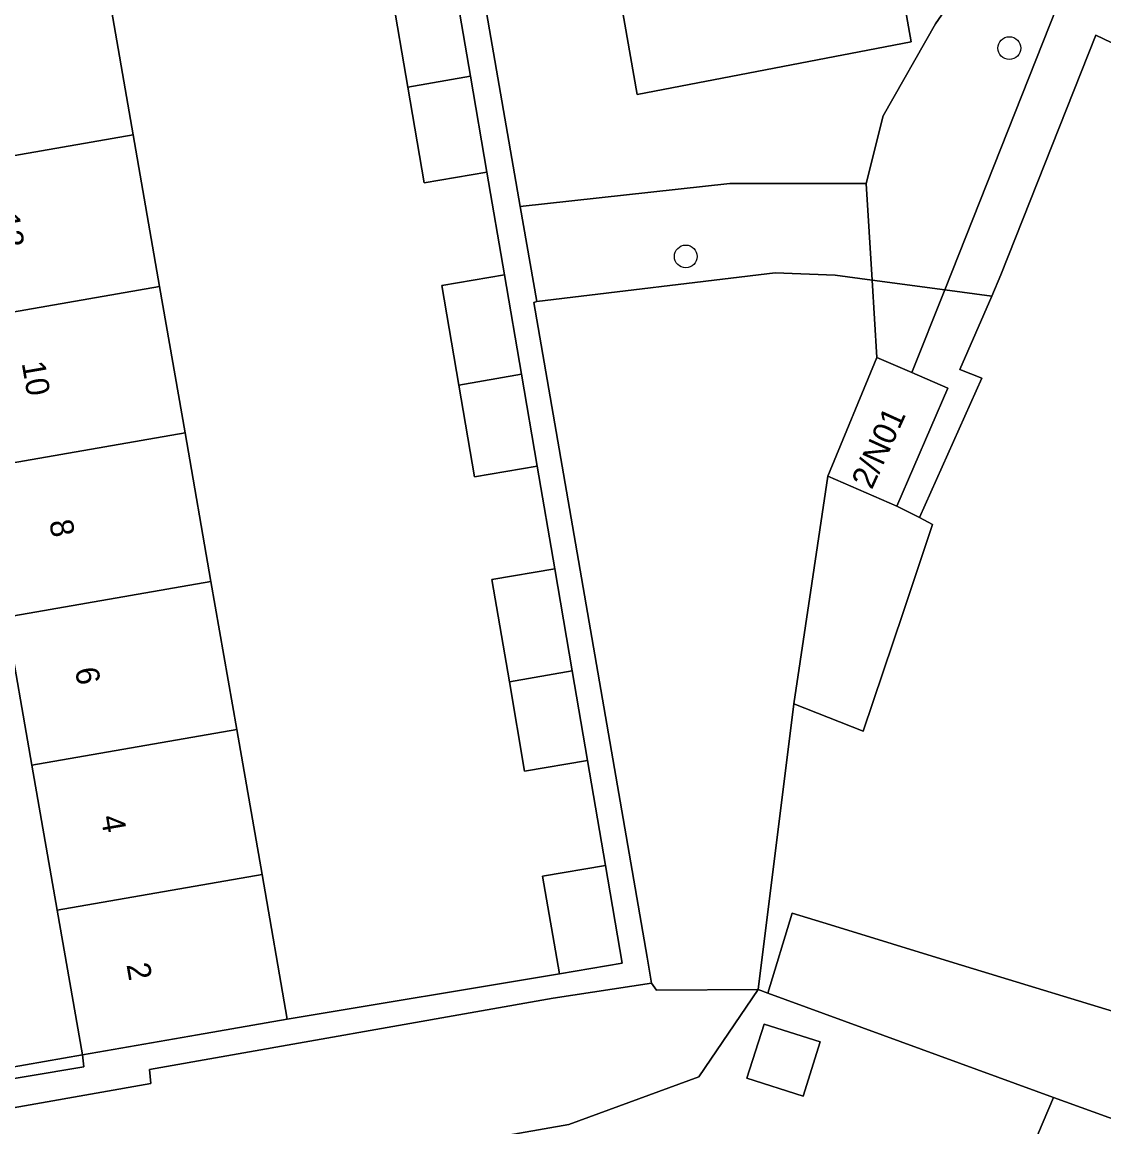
# Model space of a CAD drawing. Extents: x 162879 to 165540, y 384011 to 385181.
# Drawn here: x 164268.32 to 164314.71, y 384585.06 to 384632.45 of the extents above; entities that cross this region are included whole.
import ezdxf

# ---------------------------------------------------------------- set-up
doc = ezdxf.new("R2010")
doc.units = 0
for name, color, linetype in [('IMGEO_Boom', 7, 'Continuous'), ('IMGEO_Erf', 7, 'Continuous'), ('IMGEO_Groenvoorziening', 7, 'Continuous'), ('IMGEO_Hek', 7, 'Continuous'), ('IMGEO_Muur', 7, 'Continuous'), ('IMGEO_Pand', 7, 'Continuous'), ('IMGEO_Pand_nummerreeks', 7, 'Continuous'), ('IMGEO_Terreindeel_gesloten', 7, 'Continuous'), ('IMGEO_Voetpad_open', 7, 'Continuous')]:
    doc.layers.add(name, color=color, linetype=linetype)

msp = doc.modelspace()

# ---------------------------------------------------------------- linework, layer by layer
at = {"layer": 'IMGEO_Boom'}
for centre in [(164310.658, 384631.33), (164296.781, 384622.395)]:
    msp.add_circle(centre, 0.489, dxfattribs=at)
at = {"layer": 'IMGEO_Erf'}
for points in [[(164266.531, 384613.304), (164265.44, 384619.572), (164264.306, 384626.078), (164263.193, 384632.471), (164262.082, 384638.849), (164257.19, 384637.988), (164262.766, 384606.3), (164266.015, 384587.299), (164270.913, 384588.148), (164269.831, 384594.358), (164268.747, 384600.581), (164267.642, 384606.925)], [(164299.4, 384587.153), (164300.14, 384589.475), (164302.549, 384588.708), (164301.81, 384586.386)]]:
    msp.add_lwpolyline(points, close=True, dxfattribs=at)
for points in [[(164271.981, 384633.953), (164273.086, 384627.609), (164274.219, 384621.102), (164275.311, 384614.834), (164276.422, 384608.455), (164277.527, 384602.111), (164278.611, 384595.888), (164279.693, 384589.677), (164291.361, 384591.62), (164290.645, 384595.809), (164293.337, 384596.268), (164292.565, 384600.783), (164289.874, 384600.324), (164289.221, 384604.149), (164288.47, 384608.545), (164291.161, 384609.004), (164290.41, 384613.4), (164287.719, 384612.941), (164287.046, 384616.879), (164286.316, 384621.152), (164289.007, 384621.611), (164288.256, 384626.007), (164285.565, 384625.548), (164284.862, 384629.662), (164284.162, 384633.759)], [(164322.89, 384627.807), (164314.367, 384631.89), (164310.293, 384621.602), (164309.9, 384620.696), (164308.539, 384617.553), (164309.482, 384617.171), (164306.798, 384611.192), (164307.364, 384610.9), (164306.099, 384607.123), (164304.396, 384602.037), (164301.419, 384603.212), (164299.882, 384590.954), (164300.295, 384590.803), (164301.345, 384594.231), (164302.986, 384593.728), (164308.282, 384592.106), (164316.817, 384589.492)], [(164308.714, 384577.309), (164312.544, 384586.329), (164300.295, 384590.803), (164299.882, 384590.954), (164297.339, 384587.212), (164291.774, 384585.169), (164282.003, 384583.451)]]:
    msp.add_lwpolyline(points, dxfattribs=at)
at = {"layer": 'IMGEO_Groenvoorziening'}
for points in [[(164341.433, 384678.732), (164338.324, 384678.176), (164339.658, 384670.493), (164338.675, 384667.771), (164332.939, 384650.406), (164326.726, 384632.659), (164323.398, 384634.061), (164321.874, 384630.511), (164313.297, 384634.62), (164307.89, 384620.966), (164309.9, 384620.696), (164310.293, 384621.602), (164314.367, 384631.89), (164322.89, 384627.807), (164324.452, 384631.447), (164327.911, 384629.99), (164334.833, 384649.762), (164340.574, 384667.144), (164341.719, 384670.312), (164340.7, 384676.183), (164340.928, 384676.734)], [(164306.453, 384631.596), (164294.702, 384629.342), (164289.859, 384656.991), (164294.617, 384657.886), (164293.881, 384661.989), (164300.828, 384663.199), (164301.295, 384660.46), (164309.427, 384668.921), (164309.143, 384670.836), (164310.32, 384671.054), (164310.784, 384668.567), (164301.574, 384659.066)], [(164300.61, 384621.691), (164303.195, 384621.596), (164304.771, 384621.385), (164304.512, 384625.523), (164298.667, 384625.523), (164289.683, 384624.534), (164290.391, 384620.461)], [(164301.419, 384603.212), (164302.188, 384608.363), (164302.874, 384612.966), (164304.978, 384618.06), (164304.771, 384621.385), (164303.195, 384621.596), (164300.61, 384621.691), (164290.391, 384620.461), (164290.261, 384620.414), (164295.122, 384592.341), (164295.315, 384591.228), (164295.524, 384590.933), (164299.882, 384590.954)], [(164307.89, 384620.966), (164304.771, 384621.385), (164304.978, 384618.06), (164306.482, 384617.411)], [(164306.798, 384611.192), (164309.482, 384617.171), (164308.539, 384617.553), (164309.9, 384620.696), (164307.89, 384620.966), (164306.482, 384617.411), (164308.014, 384616.751), (164305.832, 384611.69)], [(164267.101, 384580.942), (164269.77, 384581.319), (164274.664, 384582.172), (164279.573, 384583.027), (164282.003, 384583.451), (164291.774, 384585.169), (164297.339, 384587.212), (164299.882, 384590.954), (164295.524, 384590.933), (164295.315, 384591.228), (164291.097, 384590.582), (164273.787, 384587.525), (164273.843, 384586.919), (164266.306, 384585.598)]]:
    msp.add_lwpolyline(points, close=True, dxfattribs=at)
for points in [[(164288.179, 384633.184), (164289.683, 384624.534), (164298.667, 384625.523), (164304.512, 384625.523), (164305.252, 384628.432), (164307.487, 384632.367), (164309.947, 384635.932)], [(164309.947, 384635.932), (164307.487, 384632.367), (164305.252, 384628.432), (164304.512, 384625.523), (164304.771, 384621.385), (164307.89, 384620.966), (164313.297, 384634.62), (164321.874, 384630.511), (164323.398, 384634.061)]]:
    msp.add_lwpolyline(points, dxfattribs=at)
at = {"layer": 'IMGEO_Hek'}
for points in [[(164304.771, 384621.385), (164303.195, 384621.596), (164300.61, 384621.691), (164290.391, 384620.461)], [(164307.89, 384620.966), (164304.771, 384621.385)], [(164309.9, 384620.696), (164307.89, 384620.966)]]:
    msp.add_lwpolyline(points, dxfattribs=at)
at = {"layer": 'IMGEO_Muur'}
msp.add_lwpolyline([(164279.693, 384589.677), (164291.361, 384591.62)], dxfattribs=at)
at = {"layer": 'IMGEO_Pand'}
for points in [[(164284.862, 384629.662), (164287.551, 384630.131), (164286.853, 384634.218), (164284.162, 384633.759)], [(164273.086, 384627.609), (164271.981, 384633.953), (164263.193, 384632.471), (164264.306, 384626.078)], [(164284.862, 384629.662), (164285.565, 384625.548), (164288.256, 384626.007), (164287.551, 384630.131)], [(164265.44, 384619.572), (164274.219, 384621.102), (164273.086, 384627.609), (164264.306, 384626.078)], [(164287.046, 384616.879), (164289.735, 384617.348), (164289.007, 384621.611), (164286.316, 384621.152)], [(164266.531, 384613.304), (164275.311, 384614.834), (164274.219, 384621.102), (164265.44, 384619.572)], [(164306.482, 384617.411), (164304.978, 384618.06), (164302.874, 384612.966), (164305.832, 384611.69), (164308.014, 384616.751)], [(164287.046, 384616.879), (164287.719, 384612.941), (164290.41, 384613.4), (164289.735, 384617.348)], [(164266.531, 384613.304), (164267.642, 384606.925), (164276.422, 384608.455), (164275.311, 384614.834)], [(164302.874, 384612.966), (164302.188, 384608.363), (164301.419, 384603.212), (164304.396, 384602.037), (164306.099, 384607.123), (164307.364, 384610.9), (164306.798, 384611.192), (164305.832, 384611.69)], [(164291.91, 384604.617), (164291.161, 384609.004), (164288.47, 384608.545), (164289.221, 384604.149)], [(164268.747, 384600.581), (164277.527, 384602.111), (164276.422, 384608.455), (164267.642, 384606.925)], [(164291.91, 384604.617), (164289.221, 384604.149), (164289.874, 384600.324), (164292.565, 384600.783)], [(164268.747, 384600.581), (164269.831, 384594.358), (164278.611, 384595.888), (164277.527, 384602.111)], [(164278.611, 384595.888), (164269.831, 384594.358), (164270.913, 384588.148), (164275.839, 384589.006), (164279.693, 384589.677)], [(164291.361, 384591.62), (164294.052, 384592.079), (164293.337, 384596.268), (164290.645, 384595.809)], [(164332.26, 384590.583), (164323.477, 384594.508), (164319.719, 384595.991), (164316.817, 384589.492), (164308.282, 384592.106), (164302.986, 384593.728), (164301.345, 384594.231), (164300.295, 384590.803), (164312.544, 384586.329), (164315.431, 384585.274), (164319.573, 384583.969), (164320.513, 384586.055), (164321.362, 384585.676), (164322.55, 384585.638), (164323.71, 384585.833), (164324.623, 384586.848), (164324.867, 384587.395), (164329.112, 384585.498), (164330.087, 384587.681), (164330.818, 384587.355)], [(164302.549, 384588.708), (164300.14, 384589.475), (164299.4, 384587.153), (164301.81, 384586.386)], [(164320.23, 384578.554), (164322.114, 384583.167), (164319.573, 384583.969), (164315.431, 384585.274), (164312.544, 384586.329), (164308.714, 384577.309), (164312.133, 384575.86), (164314.063, 384575.042), (164313.871, 384574.59), (164318.321, 384572.735), (164322.622, 384571.008), (164325.026, 384576.513)]]:
    msp.add_lwpolyline(points, close=True, dxfattribs=at)
at = {"layer": 'IMGEO_Terreindeel_gesloten'}
msp.add_lwpolyline([(164294.617, 384657.886), (164289.859, 384656.991), (164294.702, 384629.342), (164306.453, 384631.596), (164301.574, 384659.066)], close=True, dxfattribs=at)
at = {"layer": 'IMGEO_Voetpad_open'}
for points in [[(164286.853, 384634.218), (164287.551, 384630.131), (164288.256, 384626.007), (164289.007, 384621.611), (164289.735, 384617.348), (164290.41, 384613.4), (164291.161, 384609.004), (164291.91, 384604.617), (164292.565, 384600.783), (164293.337, 384596.268), (164294.052, 384592.079), (164291.361, 384591.62), (164279.693, 384589.677), (164275.839, 384589.006), (164270.913, 384588.148), (164270.975, 384587.642), (164266.097, 384586.818)], [(164266.306, 384585.598), (164273.843, 384586.919), (164273.787, 384587.525), (164291.097, 384590.582), (164295.315, 384591.228), (164295.122, 384592.341), (164290.261, 384620.414), (164290.391, 384620.461), (164289.683, 384624.534), (164288.179, 384633.184)]]:
    msp.add_lwpolyline(points, dxfattribs=at)
msp.add_lwpolyline([(164266.097, 384586.818), (164270.975, 384587.642), (164270.913, 384588.148), (164266.015, 384587.299)], close=True, dxfattribs=at)

# ---------------------------------------------------------------- texts
at = {"layer": 'IMGEO_Pand_nummerreeks'}
for s, rotation, p in [('12', 279.8805, (164267.198, 384624.165)), ('10', 279.8805, (164268.303, 384617.821)), ('2/N01', 65.556, (164304.76, 384612.363)), ('8', 279.8805, (164269.485, 384611.029)), ('6', 279.8805, (164270.588, 384604.696)), ('4', 279.8805, (164271.692, 384598.358)), ('2', 279.8805, (164272.796, 384592.022))]:
    msp.add_text(s, height=1, rotation=rotation, dxfattribs=at).set_placement(p)

doc.saveas('drawing.dxf')
